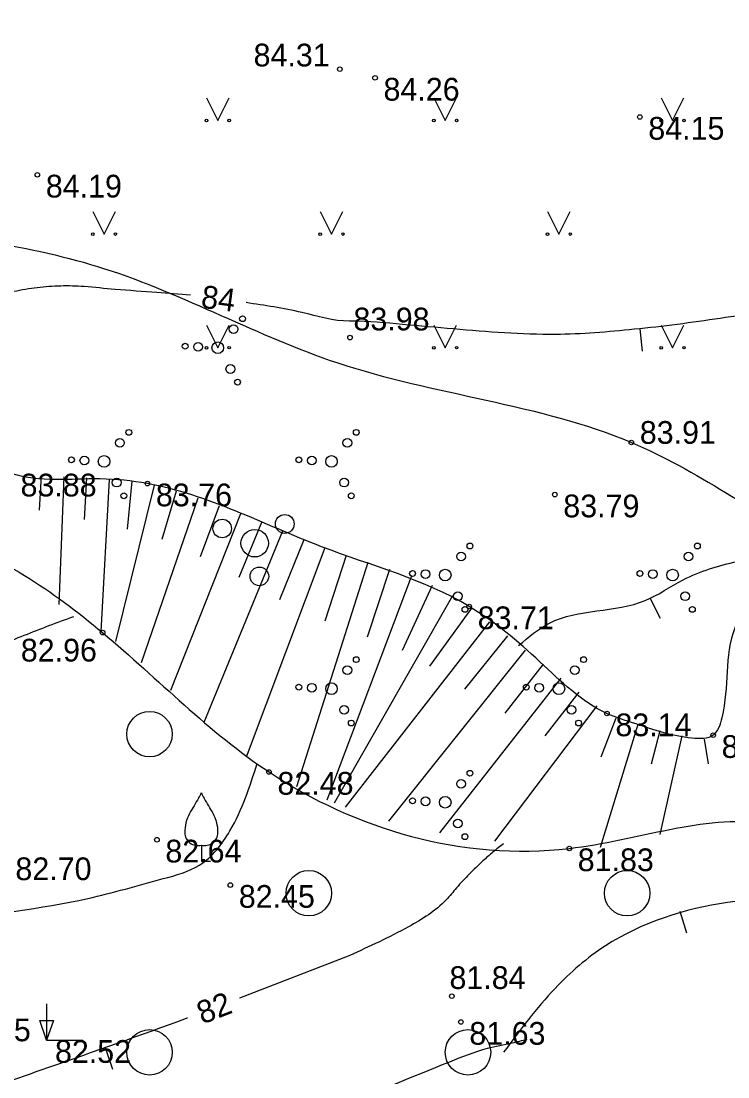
# Model space of a CAD drawing. Extents: x 576692 to 577659, y 273254 to 273799.
# Drawn here: x 577325.68 to 577341.22, y 273373.96 to 273397.19 of the extents above; entities that cross this region are included whole.
import ezdxf

# ---------------------------------------------------------------- set-up
doc = ezdxf.new("R2010")
doc.units = 0
for name, color, linetype in [('BUVE_BALK_####_####_#', 7, 'Continuous'), ('GAZE_ELEM_####_####_#', 7, 'Continuous'), ('GEOD_ELEM_####_TKST_#', 7, 'Continuous'), ('GEOD_SITP_####_TKST_#', 7, 'Continuous'), ('HIDT_REZV_####_TKST_#', 7, 'Continuous'), ('LKAN_ELEM_PAST_TKST_#', 7, 'Continuous'), ('RELJ_ELEM_####_####_#', 7, 'Continuous'), ('RELJ_HORZ_PAMT_####_#', 7, 'Continuous'), ('SAKT_ELEM_####_####_#', 7, 'Continuous')]:
    doc.layers.add(name, color=color, linetype=linetype)

msp = doc.modelspace()

# ---------------------------------------------------------------- linework, layer by layer
at = {"layer": 'BUVE_BALK_####_####_#'}
msp.add_spline([(577322.381, 273392.665), (577327.512, 273391.74), (577332.637, 273389.668), (577339.093, 273387.917), (577343.201, 273385.537), (577347.081, 273383.554), (577351.678, 273382.077), (577354.124, 273380.558), (577353.93, 273379.997)], degree=3, dxfattribs=at)
at = {"layer": 'GAZE_ELEM_####_####_#'}
for p, q in [((577326.115, 273387.179), (577326.075, 273386.427)), ((577326.614, 273387.158), (577326.505, 273384.353)), ((577327.114, 273387.135), (577327.06, 273386.219)), ((577327.612, 273387.1), (577327.426, 273383.761)), ((577328.602, 273386.976), (577327.749, 273383.535)), ((577328.111, 273387.067), (577328.004, 273386.006)), ((577329.085, 273386.845), (577328.77, 273385.784)), ((577329.561, 273386.692), (577328.316, 273383.069)), ((577330.032, 273386.523), (577329.612, 273385.4)), ((577330.498, 273386.343), (577328.961, 273382.461)), ((577330.962, 273386.156), (577330.466, 273384.945)), ((577331.424, 273385.966), (577329.696, 273381.754)), ((577332.353, 273385.597), (577330.623, 273380.99)), ((577331.888, 273385.778), (577331.358, 273384.458)), ((577332.825, 273385.432), (577332.351, 273383.982)), ((577333.301, 273385.279), (577331.732, 273380.344)), ((577333.777, 273385.125), (577333.286, 273383.634)), ((577334.249, 273384.96), (577332.396, 273380.045)), ((577334.712, 273384.77), (577334.055, 273383.337)), ((577335.158, 273384.544), (577332.562, 273379.979)), ((577335.577, 273384.273), (577334.656, 273382.992)), ((577335.977, 273383.973), (577332.798, 273379.89)), ((577336.369, 273383.663), (577335.423, 273382.488)), ((577336.758, 273383.349), (577333.75, 273379.588)), ((577337.151, 273383.039), (577336.309, 273381.959)), ((577337.544, 273382.731), (577334.878, 273379.33)), ((577341.206, 273382.694), (577341.207, 273382.694)), ((577337.938, 273382.423), (577337.193, 273381.466)), ((577338.336, 273382.119), (577336.085, 273379.144)), ((577341.157, 273382.197), (577341.157, 273382.197)), ((577339.234, 273381.711), (577338.407, 273379.005)), ((577338.754, 273381.85), (577338.424, 273380.992)), ((577341.043, 273381.71), (577341.044, 273381.71)), ((577339.716, 273381.576), (577339.526, 273380.841)), ((577340.202, 273381.46), (577339.721, 273379.291)), ((577340.695, 273381.392), (577340.78, 273380.844))]:
    msp.add_line(p, q, dxfattribs=at)
msp.add_spline([(577353.174, 273378.155), (577353.749, 273379.396), (577353.802, 273380.298), (577352.727, 273380.666), (577348.795, 273381.288), (577347.547, 273381.793), (577345.373, 273383.356), (577343.891, 273383.821), (577341.881, 273384.254), (577341.632, 273384.202), (577341.379, 273383.855), (577341.084, 273381.862), (577340.892, 273381.477), (577340.426, 273381.411), (577339.196, 273381.723), (577338.557, 273381.954), (577337.082, 273383.093), (577335.528, 273384.309), (577332.283, 273385.623), (577328.453, 273387.012), (577327.414, 273387.114), (577325.477, 273387.229), (577324.382, 273387.911), (577322.791, 273390.193), (577322.144, 273393.091), (577322.129, 273394.075), (577322.713, 273398.386), (577322.824, 273399.865), (577323.389, 273402.779)], degree=3, dxfattribs=at)
at = {"layer": 'GEOD_ELEM_####_TKST_#'}
for p, q in [((577339.339, 273389.922), (577339.288, 273390.42)), ((577332.903, 273376.631), (577330.475, 273375.693)), ((577327.692, 273374.125), (577327.528, 273374.598))]:
    msp.add_line(p, q, dxfattribs=at)
for points in [[(577354.755, 273392.512), (577354.727, 273392.507), (577354.17, 273392.365), (577353.899, 273392.259), (577353.634, 273392.144), (577353.125, 273391.876), (577352.132, 273391.261), (577351.137, 273390.629), (577350.623, 273390.344), (577350.357, 273390.216), (577350.086, 273390.09), (577349.777, 273389.963), (577349.617, 273389.917), (577349.454, 273389.893), (577349.163, 273389.9), (577348.873, 273389.922), (577348.292, 273390.003), (577347.129, 273390.26), (577345.962, 273390.547), (577345.081, 273390.709), (577344.786, 273390.744), (577343.859, 273390.839), (577342.934, 273390.862), (577341.99, 273390.774), (577341.048, 273390.647), (577340.104, 273390.514), (577339.158, 273390.406), (577337.424, 273390.293), (577336.304, 273390.327), (577335.183, 273390.414), (577334.062, 273390.513), (577332.942, 273390.584), (577332.893, 273390.584), (577331.848, 273390.776), (577330.62, 273390.993)], [(577329.397, 273391.154), (577328.661, 273391.218), (577327.743, 273391.283), (577327.061, 273391.345), (577326.545, 273391.359), (577326.03, 273391.321), (577325.514, 273391.236), (577324.999, 273391.112), (577324.708, 273391.008), (577324.441, 273390.863), (577324.197, 273390.674), (577323.974, 273390.443), (577323.632, 273389.944), (577323.439, 273389.402), (577323.376, 273389.081)], [(577329.337, 273375.253), (577329.307, 273375.242), (577326.259, 273374.157), (577324.202, 273373.448), (577323.462, 273373.209), (577322.717, 273372.987), (577321.968, 273372.776), (577321.214, 273372.57), (577320.972, 273372.524), (577320.757, 273372.524), (577319.064, 273372.752), (577318.22, 273372.89), (577317.376, 273373.043), (577315.8, 273373.35), (577314.24, 273373.726), (577311.559, 273374.669), (577310.201, 273375.253), (577310.065, 273375.34), (577309.832, 273375.589), (577308.451, 273377.252), (577307.77, 273378.091), (577307.102, 273378.94), (577305.288, 273381.392), (577304.791, 273382.149), (577304.609, 273382.535), (577304.316, 273383.302), (577304.033, 273384.072), (577303.749, 273384.842), (577303.451, 273385.606), (577302.983, 273386.732)], [(577336.279, 273379.086), (577336.163, 273378.996), (577336.05, 273378.903), (577335.939, 273378.808), (577335.829, 273378.71), (577335.53, 273378.422), (577335.249, 273378.118), (577335.021, 273377.855), (577334.192, 273377.26), (577332.903, 273376.631)]]:
    msp.add_spline(points, degree=3, dxfattribs=at)
at = {"layer": 'GEOD_SITP_####_TKST_#'}
for p, q in [((577339.733, 273384.047), (577339.504, 273384.491)), ((577340.311, 273377.122), (577340.167, 273377.601))]:
    msp.add_line(p, q, dxfattribs=at)
for points in [[(577336.793, 273374.779), (577336.472, 273374.702), (577335.925, 273374.581), (577335.093, 273374.286), (577330.092, 273372.118), (577329.696, 273371.929), (577328.437, 273371.306), (577324.573, 273369.606), (577323.746, 273369.345), (577320.511, 273368.787), (577317.555, 273368.642), (577315.487, 273368.972), (577313.202, 273369.631), (577310.71, 273370.2), (577310.1, 273370.386), (577307.485, 273371.84), (577306.951, 273372.269), (577306.757, 273372.451), (577306.562, 273372.681), (577303.662, 273377.036), (577303.377, 273377.55), (577302.78, 273378.812), (577301.462, 273381.714), (577300.459, 273384.207), (577299.824, 273385.948), (577298.418, 273389.73), (577297.737, 273391.214), (577297.301, 273391.859), (577295.078, 273394.333), (577291.777, 273397.728), (577291.775, 273397.731), (577288.406, 273401.125), (577288.325, 273401.228), (577287.908, 273401.999), (577287.063, 273403.871), (577287.062, 273403.875), (577287.061, 273403.88), (577286.66, 273406.42), (577286.599, 273409.197), (577286.681, 273411.106), (577286.778, 273412.382), (577287.126, 273415.353), (577287.635, 273419.589), (577287.781, 273420.917)], [(577291.81, 273419.011), (577291.585, 273416.062), (577291.657, 273414.001), (577292.653, 273410.539), (577294.815, 273406.563), (577295.106, 273406.098), (577295.224, 273405.905), (577296.088, 273404.394), (577296.748, 273402.959), (577297.127, 273402.292), (577297.762, 273401.63), (577300.237, 273398.638), (577300.813, 273397.638), (577301.756, 273395.855), (577303.946, 273392.237), (577304.71, 273391.073), (577304.911, 273390.756), (577307.397, 273386.099), (577307.475, 273385.944), (577308.452, 273384.19), (577310.999, 273380.262), (577311.003, 273380.257), (577311.009, 273380.251), (577311.018, 273380.245), (577313.969, 273378.706), (577316.045, 273377.884), (577318.021, 273377.266), (577319.697, 273377.025), (577321.004, 273377.084), (577323.953, 273377.415), (577327.139, 273377.884), (577328.801, 273378.321), (577329.594, 273378.616), (577330.267, 273379.371), (577330.866, 273380.852)], [(577336.615, 273383.447), (577337.293, 273383.944), (577339.4, 273384.441), (577340.229, 273384.893), (577341.422, 273385.299), (577342.894, 273385.503), (577346.643, 273385.141), (577349.285, 273383.831), (577350.821, 273383.703), (577352.063, 273384.238), (577353.45, 273384.534), (577353.936, 273384.554), (577354.422, 273384.581), (577354.908, 273384.609), (577355.394, 273384.628), (577359.274, 273384.631)], [(577316.65, 273382.81), (577316.906, 273382.63), (577317.173, 273382.458), (577317.605, 273382.188), (577318.038, 273381.929), (577318.479, 273381.695), (577318.704, 273381.592), (577318.934, 273381.5), (577319.258, 273381.406), (577320.295, 273381.379), (577320.992, 273381.525), (577321.33, 273381.633), (577321.653, 273381.759), (577322.681, 273382.23), (577323.693, 273382.736), (577324.707, 273383.233), (577325.745, 273383.676), (577326.833, 273384.091)], [(577345.588, 273377.989), (577343.851, 273377.936), (577341.21, 273377.796), (577338.523, 273376.841), (577337.416, 273375.907), (577336.285, 273374.502)], [(577343.545, 273375.169), (577343.254, 273375.054), (577342.671, 273374.674), (577342.332, 273374.355), (577341.928, 273373.905), (577341.548, 273373.399), (577340.823, 273372.91), (577340.47, 273372.821), (577340.111, 273372.774), (577339.383, 273372.751), (577338.659, 273372.729), (577337.956, 273372.597), (577337.845, 273372.561), (577337.487, 273372.447), (577336.622, 273372.097), (577335.778, 273371.698), (577334.112, 273370.85), (577333.184, 273370.387), (577332.262, 273369.914), (577329.195, 273368.19), (577326.543, 273366.833), (577324.292, 273365.941), (577321.784, 273365.203), (577320.027, 273364.871), (577318.273, 273364.821), (577314.951, 273365.194), (577313.888, 273365.39), (577311.335, 273366.017), (577309.976, 273366.584), (577309.255, 273367.009), (577308.051, 273367.858), (577307.138, 273368.604), (577306.696, 273368.971)]]:
    msp.add_spline(points, degree=3, dxfattribs=at)
at = {"layer": 'LKAN_ELEM_PAST_TKST_#'}
for p, q in [((577329.75, 273395.5), (577330, 273395)), ((577330, 273395), (577330.25, 273395.5)), ((577334.75, 273395.5), (577335, 273395)), ((577335, 273395), (577335.25, 273395.5)), ((577339.75, 273395.5), (577340, 273395)), ((577340, 273395), (577340.25, 273395.5)), ((577327.25, 273393), (577327.5, 273392.5)), ((577327.5, 273392.5), (577327.75, 273393)), ((577332.25, 273393), (577332.5, 273392.5)), ((577332.5, 273392.5), (577332.75, 273393)), ((577337.25, 273393), (577337.5, 273392.5)), ((577337.5, 273392.5), (577337.75, 273393)), ((577329.75, 273390.5), (577330, 273390)), ((577330, 273390), (577330.25, 273390.5)), ((577334.75, 273390.5), (577335, 273390)), ((577335, 273390), (577335.25, 273390.5)), ((577339.75, 273390.5), (577340, 273390)), ((577340, 273390), (577340.25, 273390.5)), ((577329.638, 273379.06), (577329.638, 273378.708)), ((577329.638, 273378.708), (577329.838, 273378.708)), ((577326.234, 273375.568), (577326.234, 273374.768)), ((577326.234, 273374.768), (577327.034, 273374.768))]:
    msp.add_line(p, q, dxfattribs=at)
for centre, radius in [((577329.75, 273395), 0.028), ((577330.25, 273395), 0.0263), ((577334.75, 273395), 0.028), ((577335.25, 273395), 0.0263), ((577339.75, 273395), 0.028), ((577340.25, 273395), 0.0263), ((577327.25, 273392.5), 0.028), ((577327.75, 273392.5), 0.0263), ((577332.25, 273392.5), 0.028), ((577332.75, 273392.5), 0.0263), ((577337.25, 273392.5), 0.028), ((577337.75, 273392.5), 0.0263), ((577330.544, 273390.639), 0.064), ((577330.348, 273390.408), 0.096), ((577329.282, 273390.034), 0.064), ((577329.566, 273390.021), 0.096), ((577329.75, 273390), 0.028), ((577330, 273390), 0.128), ((577330.25, 273390), 0.0263), ((577334.75, 273390), 0.028), ((577335.25, 273390), 0.0263), ((577339.75, 273390), 0.028), ((577340.25, 273390), 0.0263), ((577330.276, 273389.533), 0.096), ((577330.434, 273389.244), 0.064), ((577328.044, 273388.139), 0.064), ((577333.044, 273388.139), 0.064), ((577327.848, 273387.908), 0.096), ((577332.848, 273387.908), 0.096), ((577326.782, 273387.534), 0.064), ((577327.066, 273387.521), 0.096), ((577327.5, 273387.5), 0.128), ((577331.782, 273387.534), 0.064), ((577332.066, 273387.521), 0.096), ((577332.5, 273387.5), 0.128), ((577327.776, 273387.033), 0.096), ((577332.776, 273387.033), 0.096), ((577327.934, 273386.744), 0.064), ((577332.934, 273386.744), 0.064), ((577331.472, 273386.124), 0.207), ((577330.097, 273386.023), 0.204), ((577330.811, 273385.699), 0.301), ((577335.544, 273385.639), 0.064), ((577340.544, 273385.639), 0.064), ((577335.348, 273385.408), 0.096), ((577340.348, 273385.408), 0.096), ((577330.914, 273384.971), 0.205), ((577334.566, 273385.021), 0.096), ((577335, 273385), 0.128), ((577339.566, 273385.021), 0.096), ((577340, 273385), 0.128), ((577334.282, 273385.034), 0.064), ((577339.282, 273385.034), 0.064), ((577335.276, 273384.533), 0.096), ((577340.276, 273384.533), 0.096), ((577335.434, 273384.244), 0.064), ((577340.434, 273384.244), 0.064), ((577333.044, 273383.139), 0.064), ((577338.044, 273383.139), 0.064), ((577332.848, 273382.908), 0.096), ((577337.848, 273382.908), 0.096), ((577331.782, 273382.534), 0.064), ((577332.066, 273382.521), 0.096), ((577332.5, 273382.5), 0.128), ((577336.782, 273382.534), 0.064), ((577337.066, 273382.521), 0.096), ((577337.5, 273382.5), 0.128), ((577332.776, 273382.033), 0.096), ((577337.776, 273382.033), 0.096), ((577328.5, 273381.5), 0.5), ((577332.934, 273381.744), 0.064), ((577337.934, 273381.744), 0.064), ((577335.544, 273380.639), 0.064), ((577335.348, 273380.408), 0.096), ((577334.282, 273380.034), 0.064), ((577334.566, 273380.021), 0.096), ((577335, 273380), 0.128), ((577335.276, 273379.533), 0.096), ((577335.434, 273379.244), 0.064), ((577332, 273378), 0.5), ((577339, 273378), 0.5), ((577328.5, 273374.5), 0.5), ((577335.5, 273374.5), 0.5)]:
    msp.add_circle(centre, radius, dxfattribs=at)
for centre, radius, start, end in [((577342.263, 273372.312), 14.88, 148.4844, 149.9901), ((577329.221, 273380.346), 0.439, 324.3837, 341.712), ((577330.055, 273380.346), 0.439, 198.288, 215.6163), ((577317.013, 273372.312), 14.88, 30.0099, 31.5156), ((577330.162, 273379.333), 0.89, 151.757, 179.9138), ((577329.114, 273379.333), 0.89, 0.0862, 28.243), ((577329.562, 273379.339), 0.29, 181.0782, 285.2823), ((577329.714, 273379.339), 0.29, 254.7177, 358.9218)]:
    msp.add_arc(centre, radius, start, end, dxfattribs=at)
at = {"layer": 'RELJ_ELEM_####_####_#'}
msp.add_lwpolyline([(577326.084, 273375.201), (577326.384, 273375.201), (577326.234, 273374.768)], close=True, dxfattribs=at)
for centre in [(577332.683, 273396.129), (577333.458, 273395.938), (577339.28, 273395.078), (577326.033, 273393.806), (577332.907, 273390.224), (577339.093, 273387.917), (577328.453, 273387.012), (577337.411, 273386.77), (577335.528, 273384.309), (577327.467, 273383.734), (577338.557, 273381.954), (577340.892, 273381.477), (577331.126, 273380.667), (577328.661, 273379.176), (577337.728, 273378.985), (577330.276, 273378.179), (577335.145, 273375.734), (577335.345, 273375.166)]:
    msp.add_circle(centre, 0.05, dxfattribs=at)
at = {"layer": 'SAKT_ELEM_####_####_#'}
msp.add_spline([(577321.778, 273402.899), (577320.958, 273400.624), (577320.757, 273399.959), (577320.614, 273399.278), (577320.506, 273398.588), (577320.459, 273398.241), (577320.414, 273397.894), (577320.329, 273397.148), (577320.272, 273396.402), (577320.24, 273395.656), (577320.232, 273394.91), (577320.237, 273394.473), (577320.473, 273392.491), (577320.347, 273391.082), (577320.544, 273388.731), (577322.698, 273386.218), (577323.831, 273385.87), (577327.467, 273383.734), (577331.126, 273380.667), (577337.728, 273378.985), (577342.027, 273379.539), (577344.924, 273378.493), (577347.98, 273376.78), (577348.165, 273375.461), (577350.106, 273374.037)], degree=3, dxfattribs=at)

# ---------------------------------------------------------------- texts
at = {"layer": 'HIDT_REZV_####_TKST_#'}
for s, p in [(' 84.31', (577330.601, 273396.19)), (' 84.26', (577333.458, 273395.438)), (' 84.15', (577339.28, 273394.578)), (' 84.19', (577326.033, 273393.306)), (' 83.98', (577332.797, 273390.382)), (' 83.91', (577339.093, 273387.887)), (' 83.88', (577325.477, 273386.729)), (' 83.76', (577328.453, 273386.512)), (' 83.79', (577337.411, 273386.27)), (' 83.71', (577335.528, 273383.809)), (' 82.96', (577325.483, 273383.097)), (' 83.14', (577338.557, 273381.454)), (' 83.08', (577340.892, 273380.977)), (' 82.48', (577331.126, 273380.167)), (' 82.64', (577328.661, 273378.676)), (' 81.83', (577337.728, 273378.485)), (' 82.70', (577325.364, 273378.287)), (' 82.45', (577330.276, 273377.679)), (' 81.84', (577334.908, 273375.893)), (' 82.25', (577324.029, 273374.743)), (' 81.63', (577335.345, 273374.666)), (' 82.52', (577326.234, 273374.268))]:
    msp.add_text(s, height=0.5, dxfattribs=at).set_placement(p)
at = {"layer": 'RELJ_HORZ_PAMT_####_#'}
for s, rotation, p in [('84', 352.6052, (577329.614, 273390.885)), ('82', 21.121, (577329.66, 273375.11))]:
    msp.add_text(s, height=0.5, rotation=rotation, dxfattribs=at).set_placement(p)

doc.saveas('drawing.dxf')
